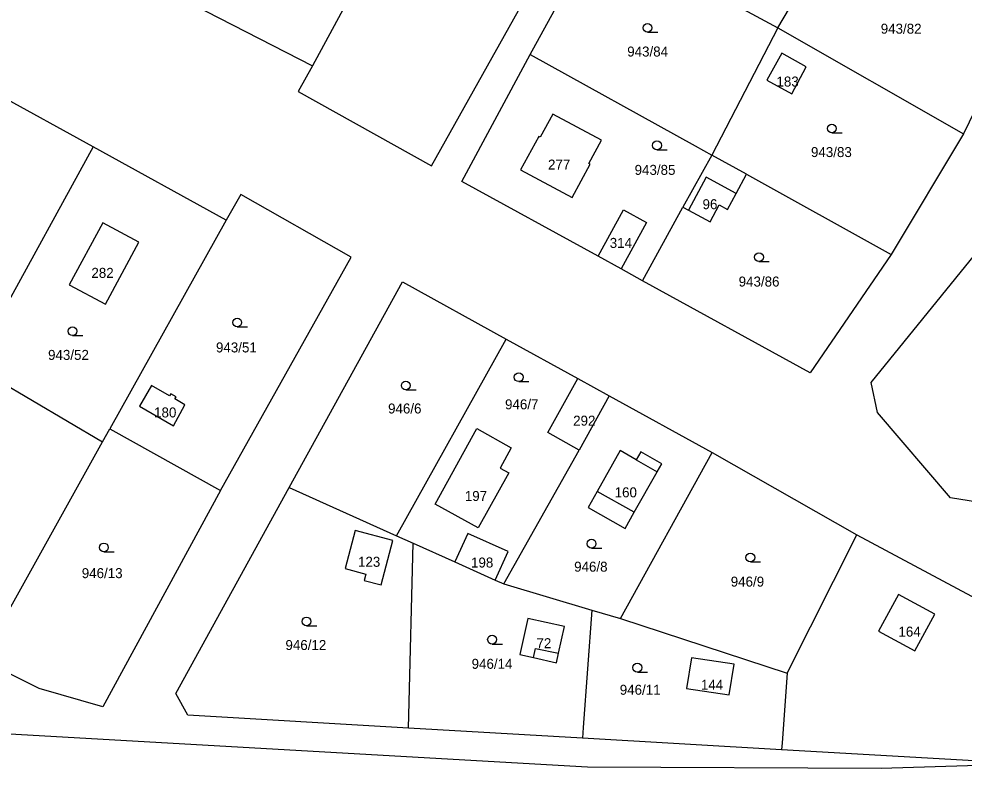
# Model space of a CAD drawing. Extents: x -7483133 to -743169, y -11317770 to -1127091.
# Drawn here: x -750806.6 to -750645.6, y -1131231.2 to -1131103.6 of the extents above; entities that cross this region are included whole.
import ezdxf

# ---------------------------------------------------------------- set-up
doc = ezdxf.new("R2010")
doc.units = 0
for name, color, linetype in [('Hranice parcel', 7, 'Continuous'), ('Parcelní čísla', 7, 'Continuous'), ('Vnitřní kresba', 7, 'Continuous'), ('Značky kultur', 7, 'Continuous')]:
    doc.layers.add(name, color=color, linetype=linetype)

msp = doc.modelspace()

# ---------------------------------------------------------------- linework, layer by layer
at = {"layer": 'Hranice parcel'}
for p, q in [((-750740.31, -1131081.25), (-750756.59, -1131111.62)), ((-750677.36, -1131105.16), (-750665.04, -1131084.1)), ((-750719.53, -1131109.68), (-750707.9, -1131088.56)), ((-750707.9, -1131088.56), (-750677.36, -1131105.16)), ((-750780.46, -1131099.34), (-750756.59, -1131111.62)), ((-750635.2, -1131101.36), (-750645.75, -1131123.19)), ((-750677.36, -1131105.16), (-750688.61, -1131126.8)), ((-750677.36, -1131105.16), (-750645.75, -1131123.19)), ((-750793.96, -1131125.37), (-750817.2, -1131112.65)), ((-750645.75, -1131123.19), (-750658.02, -1131143.73)), ((-750793.96, -1131125.37), (-750814.41, -1131162.65)), ((-750771.31, -1131137.86), (-750793.96, -1131125.37)), ((-750688.61, -1131126.8), (-750693.51, -1131135.67)), ((-750682.69, -1131130.08), (-750688.61, -1131126.8)), ((-750684.44, -1131133.32), (-750682.69, -1131130.08)), ((-750682.69, -1131130.08), (-750658.02, -1131143.73)), ((-750707.95, -1131144.04), (-750703.64, -1131136.12)), ((-750703.64, -1131136.12), (-750699.72, -1131138.26)), ((-750700.37, -1131148.2), (-750693.51, -1131135.67)), ((-750771.31, -1131137.86), (-750791.12, -1131173.43)), ((-750699.72, -1131138.26), (-750704.03, -1131146.19)), ((-750704.03, -1131146.19), (-750707.95, -1131144.04)), ((-750742.27, -1131191.65), (-750723.6, -1131158.16)), ((-750723.6, -1131158.16), (-750711.44, -1131164.86)), ((-750814.41, -1131162.65), (-750792.36, -1131175.65)), ((-750711.44, -1131164.86), (-750706.08, -1131167.81)), ((-750706.08, -1131167.81), (-750711.17, -1131177.05)), ((-750706.08, -1131167.81), (-750688.56, -1131177.46)), ((-750792.36, -1131175.65), (-750791.12, -1131173.43)), ((-750791.12, -1131173.43), (-750772.25, -1131183.93)), ((-750813.01, -1131212.74), (-750792.36, -1131175.65)), ((-750724.01, -1131199.84), (-750711.17, -1131177.05)), ((-750704.14, -1131205.75), (-750688.56, -1131177.46)), ((-750688.56, -1131177.46), (-750663.9, -1131191.45)), ((-750760.58, -1131183.44), (-750742.27, -1131191.65)), ((-750742.27, -1131191.65), (-750739.45, -1131192.91)), ((-750675.74, -1131215.03), (-750663.9, -1131191.45)), ((-750663.9, -1131191.45), (-750634.31, -1131207.35)), ((-750739.45, -1131192.91), (-750732.35, -1131196.1)), ((-750732.35, -1131196.1), (-750725.47, -1131199.19)), ((-750725.47, -1131199.19), (-750724.01, -1131199.84)), ((-750724.01, -1131199.84), (-750709.04, -1131204.29)), ((-750709.04, -1131204.29), (-750704.14, -1131205.75)), ((-750704.14, -1131205.75), (-750675.74, -1131215.03)), ((-750710.62, -1131226.11), (-750740.26, -1131224.38)), ((-750676.72, -1131228.08), (-750710.62, -1131226.11)), ((-750637.34, -1131230.32), (-750676.72, -1131228.08))]:
    msp.add_line(p, q, dxfattribs=at)
for points in [[(-750756.59, -1131111.62), (-750759.02, -1131115.99), (-750736.32, -1131128.66), (-750714.39, -1131089.36)], [(-750707.95, -1131144.04), (-750731.15, -1131131.31), (-750719.53, -1131109.68)], [(-750719.53, -1131109.68), (-750691.4, -1131125.25), (-750688.61, -1131126.8)], [(-750674.97, -1131116.4), (-750672.52, -1131111.76), (-750676.65, -1131109.43), (-750679.25, -1131114.02), (-750674.97, -1131116.4)], [(-750709.3, -1131128.36), (-750709.54, -1131128.22), (-750707.39, -1131124.26), (-750715.67, -1131119.81), (-750717.81, -1131123.77), (-750718.07, -1131123.64), (-750721.16, -1131129.33), (-750712.35, -1131134.04), (-750709.3, -1131128.36)], [(-750772.25, -1131183.93), (-750750.01, -1131144.21), (-750768.79, -1131133.53), (-750771.31, -1131137.86)], [(-750688.87, -1131138.17), (-750687.32, -1131135.3), (-750685.91, -1131136.06), (-750684.44, -1131133.32)], [(-750693.51, -1131135.67), (-750692.58, -1131136.17), (-750688.87, -1131138.17)], [(-750798.05, -1131148.9), (-750791.86, -1131152.21), (-750786.17, -1131141.66), (-750792.32, -1131138.32), (-750798.05, -1131148.9)], [(-750658.02, -1131143.73), (-750671.82, -1131163.87), (-750700.37, -1131148.2)], [(-750629.89, -1131188.07), (-750647.96, -1131185.17), (-750660.39, -1131170.67), (-750661.43, -1131165.52), (-750643.85, -1131143.83)], [(-750700.37, -1131148.2), (-750703.12, -1131146.69), (-750704.03, -1131146.19)], [(-750760.58, -1131183.44), (-750741.27, -1131148.41), (-750723.6, -1131158.16)], [(-750711.17, -1131177.05), (-750716.54, -1131174.07), (-750711.44, -1131164.86)], [(-750779.82, -1131167.95), (-750780.71, -1131167.44), (-750780.93, -1131167.82), (-750784.05, -1131166.04), (-750786.07, -1131169.59), (-750780.29, -1131172.89), (-750778.33, -1131169.31), (-750780.04, -1131168.33), (-750779.82, -1131167.95)], [(-750735.71, -1131186.23), (-750728.63, -1131173.39), (-750722.74, -1131176.67), (-750724.66, -1131180.11), (-750723.18, -1131180.92), (-750728.36, -1131190.29), (-750735.71, -1131186.23)], [(-750701.79, -1131187.64), (-750697.88, -1131180.72), (-750697.12, -1131179.37), (-750700.71, -1131177.34), (-750701.47, -1131178.69), (-750704.2, -1131177.14), (-750708.11, -1131184.07)], [(-750772.25, -1131183.93), (-750792.32, -1131220.74), (-750803.16, -1131217.65), (-750813.01, -1131212.74)], [(-750740.26, -1131224.38), (-750777.83, -1131222.2), (-750779.89, -1131218.47), (-750760.58, -1131183.44)], [(-750708.11, -1131184.07), (-750709.66, -1131186.81), (-750703.34, -1131190.38), (-750701.79, -1131187.64)], [(-750749.35, -1131190.73), (-750751.04, -1131197.23), (-750747.51, -1131198.15), (-750747.79, -1131199.24), (-750744.93, -1131199.98)], [(-750744.93, -1131199.98), (-750742.94, -1131192.42), (-750749.35, -1131190.73)], [(-750725.47, -1131199.19), (-750723.29, -1131194.33), (-750730.17, -1131191.24), (-750732.35, -1131196.1)], [(-750740.26, -1131224.38), (-750740.2, -1131222.18), (-750739.45, -1131192.91)], [(-750650.61, -1131204.98), (-750656.81, -1131201.62), (-750660.19, -1131207.86), (-750654, -1131211.21), (-750650.61, -1131204.98)], [(-750709.04, -1131204.29), (-750710.49, -1131224.29), (-750710.62, -1131226.11)], [(-750721.31, -1131211.86), (-750718.95, -1131212.38), (-750715.05, -1131213.25), (-750714.69, -1131211.65), (-750713.67, -1131207.1), (-750719.93, -1131205.7), (-750721.31, -1131211.86)], [(-750685.61, -1131218.72), (-750684.79, -1131213.5), (-750692.07, -1131212.43), (-750692.93, -1131217.66), (-750685.61, -1131218.72)], [(-750675.74, -1131215.03), (-750676.63, -1131226.91), (-750676.72, -1131228.08)], [(-750818.16, -1131224.81), (-750709.78, -1131231), (-750659.74, -1131231.2), (-750635.87, -1131230.45)]]:
    msp.add_lwpolyline(points, dxfattribs=at)
at = {"layer": 'Vnitřní kresba'}
for p, q in [((-750689.56, -1131130.56), (-750692.58, -1131136.17)), ((-750684.44, -1131133.32), (-750689.56, -1131130.56)), ((-750701.47, -1131178.69), (-750697.88, -1131180.72)), ((-750701.79, -1131187.64), (-750708.11, -1131184.07))]:
    msp.add_line(p, q, dxfattribs=at)
msp.add_lwpolyline([(-750718.95, -1131212.38), (-750718.6, -1131210.81), (-750714.69, -1131211.65)], dxfattribs=at)
at = {"layer": 'Značky kultur'}
for p, q in [((-750699.55, -1131105.89), (-750697.8, -1131105.89)), ((-750668.15, -1131123.03), (-750666.4, -1131123.03)), ((-750697.93, -1131125.9), (-750696.18, -1131125.9)), ((-750680.56, -1131144.94), (-750678.81, -1131144.94)), ((-750769.42, -1131156.07), (-750767.67, -1131156.07)), ((-750797.47, -1131157.55), (-750795.72, -1131157.55)), ((-750721.48, -1131165.39), (-750719.73, -1131165.39)), ((-750740.72, -1131166.8), (-750738.97, -1131166.8)), ((-750792.13, -1131194.37), (-750790.38, -1131194.37)), ((-750709.07, -1131193.73), (-750707.32, -1131193.73)), ((-750682.03, -1131196.08), (-750680.28, -1131196.08)), ((-750757.63, -1131206.97), (-750755.88, -1131206.97)), ((-750726.02, -1131210.07), (-750724.27, -1131210.07)), ((-750701.27, -1131214.84), (-750699.52, -1131214.84))]:
    msp.add_line(p, q, dxfattribs=at)
for centre in [(-750699.55, -1131105.14), (-750668.15, -1131122.28), (-750697.93, -1131125.15), (-750680.56, -1131144.19), (-750769.42, -1131155.32), (-750797.47, -1131156.8), (-750740.72, -1131166.05), (-750721.48, -1131164.64), (-750709.07, -1131192.98), (-750792.13, -1131193.62), (-750682.03, -1131195.33), (-750757.63, -1131206.22), (-750726.02, -1131209.32), (-750701.27, -1131214.09)]:
    msp.add_circle(centre, 0.75, dxfattribs=at)

# ---------------------------------------------------------------- texts
at = {"layer": 'Parcelní čísla'}
for s, p in [('943/82', (-750659.82, -1131106.13)), ('943/84', (-750703, -1131110.02)), ('183', (-750677.58, -1131115.13)), ('943/83', (-750671.7, -1131127.14)), ('277', (-750716.49, -1131129.27)), ('943/85', (-750701.74, -1131130.17)), ('96', (-750690.17, -1131136.02)), ('314', (-750705.98, -1131142.61)), ('282', (-750794.26, -1131147.71)), ('943/86', (-750684.02, -1131149.19)), ('943/51', (-750773.04, -1131160.41)), ('943/52', (-750801.64, -1131161.68)), ('946/7', (-750723.81, -1131170.1)), ('180', (-750783.58, -1131171.48)), ('946/6', (-750743.73, -1131170.81)), ('292', (-750712.21, -1131172.88)), ('197', (-750730.66, -1131185.71)), ('160', (-750705.14, -1131185.09)), ('123', (-750748.85, -1131196.92)), ('198', (-750729.6, -1131197.04)), ('946/8', (-750712.04, -1131197.75)), ('946/13', (-750795.9, -1131198.85)), ('946/9', (-750685.37, -1131200.29)), ('164', (-750656.81, -1131208.81)), ('946/12', (-750761.21, -1131211.09)), ('72', (-750718.46, -1131210.78)), ('946/14', (-750729.5, -1131214.29)), ('946/11', (-750704.27, -1131218.71)), ('144', (-750690.45, -1131217.86))]:
    msp.add_text(s, height=1.7, dxfattribs=at).set_placement(p)

doc.saveas('drawing.dxf')
